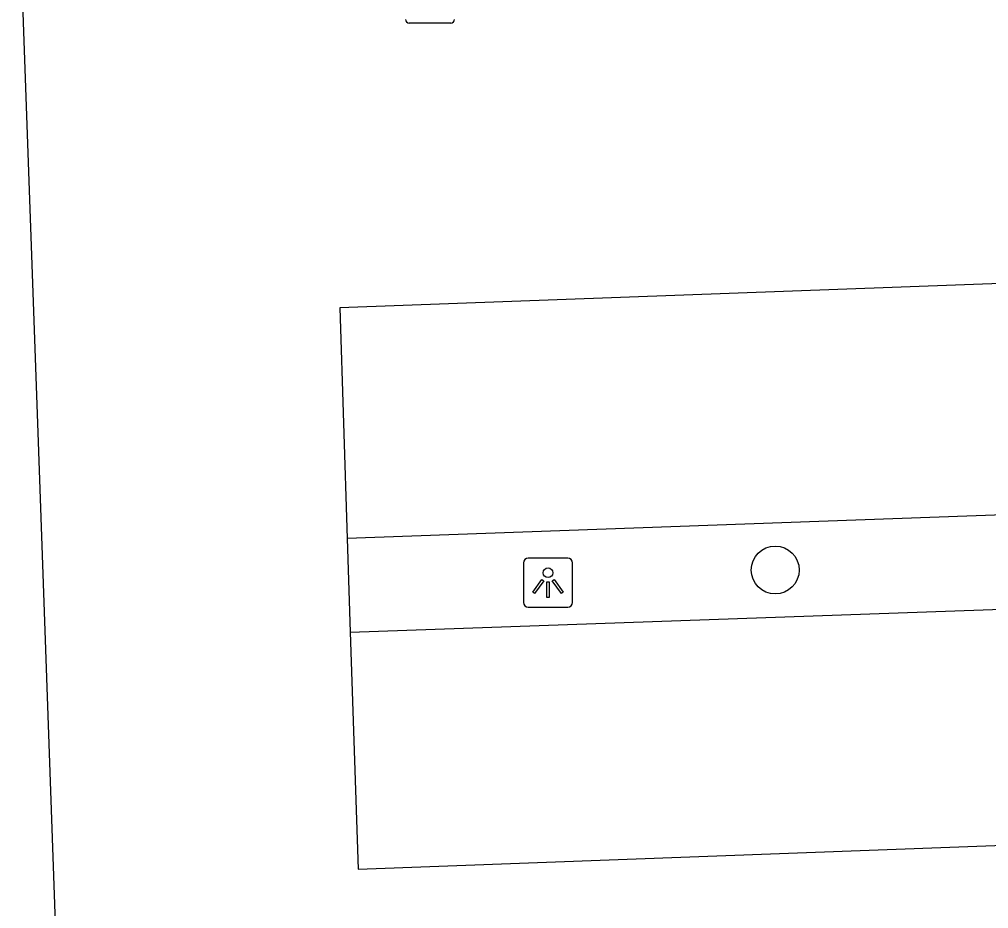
# Model space of a CAD drawing. Extents: x 160557 to 161245, y 385330 to 386505.
# Drawn here: x 160792.59 to 160812.39, y 386192.89 to 386211.06 of the extents above; entities that cross this region are included whole.
import ezdxf

# ---------------------------------------------------------------- set-up
doc = ezdxf.new("R2010")
doc.units = 0
for name, color, linetype in [('IMGEO_Boom', 7, 'Continuous'), ('IMGEO_Kolk', 7, 'Continuous'), ('IMGEO_Lichtpunt', 7, 'Continuous'), ('IMGEO_Parkeervlak_open', 7, 'Continuous'), ('IMGEO_Rijbaan_lokaal_open', 7, 'Continuous')]:
    doc.layers.add(name, color=color, linetype=linetype)

msp = doc.modelspace()

# ---------------------------------------------------------------- linework, layer by layer
at = {"layer": 'IMGEO_Boom'}
msp.add_circle((160808.034, 386199.811), 0.489, dxfattribs=at)
at = {"layer": 'IMGEO_Kolk'}
msp.add_line((160801.403, 386210.987), (160800.551, 386210.987), dxfattribs=at)
msp.add_lwpolyline([(160801.403, 386210.987), (160800.551, 386210.987)], dxfattribs=at)
for centre, start, end in [((160800.553, 386211.063), 181.552, 268.448), ((160800.553, 386211.063), 181.552, 268.448), ((160801.401, 386211.063), 271.552, 358.448), ((160801.401, 386211.063), 271.552, 358.448)]:
    msp.add_arc(centre, 0.0765, start, end, dxfattribs=at)
at = {"layer": 'IMGEO_Lichtpunt'}
for p, q in [((160802.892, 386199.956), (160802.892, 386199.149)), ((160802.892, 386199.956), (160802.892, 386199.149)), ((160803.794, 386200.051), (160802.986, 386200.051)), ((160803.794, 386200.051), (160802.986, 386200.051)), ((160803.888, 386199.149), (160803.888, 386199.956)), ((160803.888, 386199.149), (160803.888, 386199.956)), ((160802.986, 386199.055), (160803.794, 386199.055)), ((160802.986, 386199.055), (160803.794, 386199.055))]:
    msp.add_line(p, q, dxfattribs=at)
for points in [[(160803.266, 386199.62), (160803.305, 386199.592), (160803.117, 386199.33), (160803.079, 386199.357), (160803.266, 386199.62)], [(160803.368, 386199.572), (160803.415, 386199.572), (160803.415, 386199.25), (160803.368, 386199.25), (160803.368, 386199.572)], [(160803.478, 386199.592), (160803.516, 386199.619), (160803.703, 386199.357), (160803.664, 386199.329), (160803.478, 386199.592)]]:
    msp.add_lwpolyline(points, dxfattribs=at)
msp.add_circle((160803.391, 386199.754), 0.0994, dxfattribs=at)
for centre, start, end in [((160802.986, 386199.956), 90, 180), ((160802.986, 386199.956), 90, 180), ((160803.794, 386199.956), 0, 90), ((160803.794, 386199.956), 0, 90), ((160802.986, 386199.149), 180, 270), ((160802.986, 386199.149), 180, 270), ((160803.794, 386199.149), 270, 0), ((160803.794, 386199.149), 270, 360)]:
    msp.add_arc(centre, 0.0946, start, end, dxfattribs=at)
at = {"layer": 'IMGEO_Parkeervlak_open'}
for points in [[(160845.221, 386202.111), (160799.286, 386200.457)], [(160799.349, 386198.539), (160845.302, 386200.163)]]:
    msp.add_lwpolyline(points, dxfattribs=at)
at = {"layer": 'IMGEO_Rijbaan_lokaal_open'}
for points in [[(160794.118, 386170.439), (160793.543, 386186.429), (160792.965, 386202.81), (160792.678, 386210.81), (160792.586, 386213.39)], [(160845.221, 386202.111), (160845.024, 386206.854), (160799.132, 386205.167), (160799.286, 386200.457)], [(160799.286, 386200.457), (160799.349, 386198.539)], [(160799.349, 386198.539), (160799.507, 386193.697), (160845.5, 386195.407), (160845.302, 386200.163)]]:
    msp.add_lwpolyline(points, dxfattribs=at)

doc.saveas('drawing.dxf')
